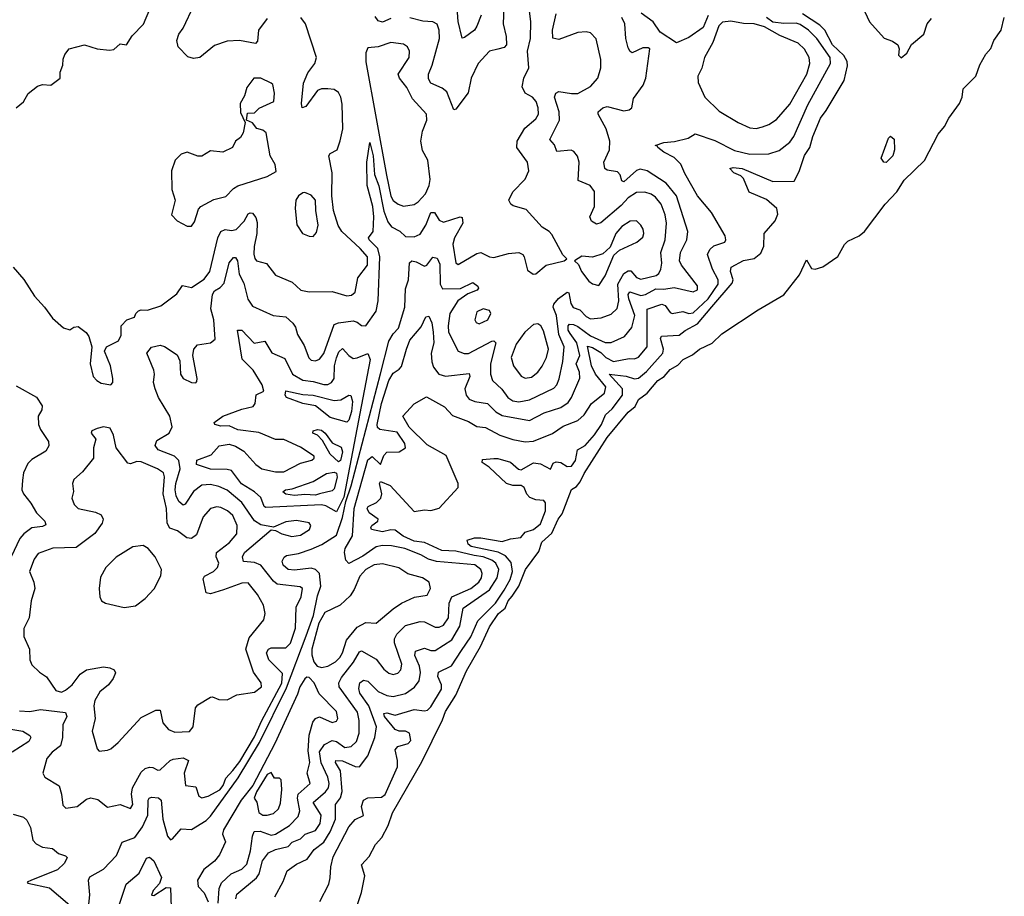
# Model space of a CAD drawing. Extents: x 1268547 to 1425625, y 515768 to 616754.
# Tile 464 of 507: x 1403747 to 1408437, y 575568 to 579744. Entities that reach past the tile are written whole.
import ezdxf

# ---------------------------------------------------------------- set-up
doc = ezdxf.new("R2010")
doc.units = 0

msp = doc.modelspace()

# ---------------------------------------------------------------- linework, layer by layer
at = {"layer": '0CON10XD'}
for points in [[(1405945, 579766.2), (1405925, 579714), (1405912.5, 579695), (1405865, 579658.8), (1405855, 579656.7), (1405852.4, 579662.4), (1405835.3, 579735.3), (1405828, 579845)], [(1404925, 579749.6), (1404884.7, 579695), (1404878.7, 579641.3), (1404869.7, 579630.3), (1404794, 579646), (1404735, 579642.1), (1404675, 579621.3), (1404605, 579563.6), (1404575, 579558.8), (1404548.2, 579568.2), (1404502, 579615), (1404494.5, 579645), (1404504.5, 579675), (1404525.8, 579704.3), (1404577.9, 579815)], [(1406053.2, 579805), (1406049.6, 579725), (1406064.1, 579665), (1406065.4, 579625), (1406055, 579611.8), (1406023.7, 579603.7), (1405985, 579594.5), (1405931.2, 579535), (1405896.8, 579465), (1405883.4, 579396.6), (1405825, 579318.6), (1405815, 579314.3), (1405781.2, 579401.2), (1405758.5, 579418.5), (1405705, 579442.2), (1405693.3, 579463.3), (1405694.1, 579485), (1405712.1, 579527.9), (1405746.5, 579655), (1405744.7, 579695), (1405735, 579723.1), (1405715, 579734), (1405666.7, 579736.7), (1405605, 579752.6)], [(1407761.1, 579805), (1407795, 579734.3), (1407865, 579656), (1407905, 579642), (1407930, 579625), (1407936.2, 579605), (1407932.5, 579575), (1407945, 579562.9), (1407972.5, 579585), (1407994.3, 579625.7), (1408054.3, 579675.7), (1408070, 579725), (1408089.7, 579750.3)], [(1403730, 579325), (1403765, 579352.5), (1403787, 579393), (1403831.7, 579428.3), (1403855, 579436.2), (1403895, 579432.5), (1403940, 579465), (1403940, 579495), (1403951.7, 579528.3), (1403953.6, 579556.4), (1403961.7, 579578.3), (1403982.5, 579605), (1404055, 579624), (1404115, 579606.2), (1404175, 579598.8), (1404195, 579602), (1404225, 579630), (1404256, 579625), (1404281.8, 579668.2), (1404336.3, 579723.7), (1404366.7, 579795)], [(1403955.8, 578275.8), (1403985, 578266.7), (1404005, 578280), (1404025, 578283.3), (1404063.9, 578253.9), (1404076.7, 578235), (1404090, 578185), (1404081.9, 578105), (1404096.9, 578045), (1404114.3, 578025), (1404135, 578013.1), (1404180, 578005), (1404190, 578015), (1404190.8, 578035), (1404179.2, 578095), (1404150, 578165), (1404160, 578185), (1404217.5, 578215), (1404229.3, 578240.7), (1404230, 578285), (1404256.4, 578313.6), (1404293, 578327), (1404300, 578345), (1404313, 578357), (1404325, 578362.5), (1404355, 578360), (1404418.3, 578381.7), (1404495, 578437.5), (1404522.3, 578477.7), (1404565, 578468.5), (1404625, 578507.3), (1404652.3, 578545), (1404689.7, 578705), (1404705.3, 578734.8), (1404725, 578744.7), (1404755, 578740), (1404777.6, 578745), (1404816, 578785), (1404835, 578818.8), (1404845, 578824.6), (1404855, 578822.1), (1404872.2, 578802.2), (1404877.5, 578777.5), (1404876.8, 578725), (1404863, 578663), (1404862.7, 578627.3), (1404866.6, 578606.6), (1404875.3, 578595.3), (1404922.4, 578582.4), (1404965, 578527.5), (1405044.2, 578494.2), (1405085.5, 578455.5), (1405125, 578447.3), (1405235, 578448.9), (1405305, 578427.9), (1405327.6, 578432.4), (1405344, 578446), (1405357.5, 578515), (1405403.4, 578575), (1405402.9, 578615), (1405368.4, 578655), (1405280.4, 578735), (1405264.3, 578764.3), (1405240.7, 578835), (1405233.4, 578905), (1405235.3, 579015), (1405219.4, 579095), (1405225, 579107.5), (1405259.4, 579125), (1405273.1, 579166.9), (1405285.3, 579225), (1405282.5, 579342.5), (1405276, 579376), (1405265, 579396.7), (1405245, 579411.2), (1405215, 579414.7), (1405185, 579414.6), (1405165, 579407.3), (1405109.7, 579330.3), (1405092.9, 579325), (1405089, 579345), (1405098.3, 579441.7), (1405118.8, 579491.2), (1405152.4, 579535), (1405160, 579565), (1405108.2, 579725), (1405085.5, 579755.5)], [(1404074.5, 575515), (1404081.3, 575575), (1404074.6, 575645), (1404080, 575660), (1404145, 575696.4), (1404207.4, 575762.6), (1404234.5, 575825.5), (1404295, 575848.6), (1404331.6, 575898.4), (1404356.5, 575955), (1404357.9, 576025), (1404364.1, 576035.9), (1404375, 576039.5), (1404407.3, 576037.3), (1404421.2, 576025), (1404428.7, 575935), (1404450.3, 575855), (1404465, 575836.9), (1404475, 575841.6), (1404515, 575889.7), (1404565, 575886.5), (1404635, 575929), (1404655, 575949), (1404787.8, 576132.2), (1404889.5, 576300.5), (1405018.3, 576561.7), (1405110.8, 576809.2), (1405146.3, 576905), (1405165, 577000), (1405180.4, 577045), (1405174.7, 577105), (1405156.2, 577125), (1405135, 577130.7), (1405055, 577121.8), (1405025, 577124), (1405001.1, 577145), (1404996.2, 577165), (1405006.2, 577183.8), (1405018.3, 577191.7), (1405075, 577200.4), (1405135, 577221), (1405185.9, 577244.1), (1405255, 577288.8), (1405285, 577372), (1405300.7, 577449.3), (1405325, 577523.1), (1405465, 578056.4), (1405505, 578212.9), (1405525, 578247.1), (1405550.8, 578275), (1405581.3, 578375), (1405585, 578462), (1405599, 578505), (1405604.1, 578585.9), (1405614.6, 578595.4), (1405635, 578591.2), (1405675, 578569.3), (1405686.8, 578575), (1405715, 578613.3), (1405735, 578607.8), (1405748.8, 578578.8), (1405749.1, 578485), (1405761.5, 578461.5), (1405846.1, 578463.9), (1405905, 578492.3), (1405928.8, 578475), (1405932.7, 578465), (1405925.6, 578455), (1405881.8, 578438.2), (1405833.6, 578405), (1405795.7, 578345), (1405787.6, 578285), (1405789.7, 578255), (1405835, 578165.6), (1405864.2, 578154.2), (1405885, 578153.7), (1405995, 578212.3), (1406005, 578214.4), (1406014.4, 578204.4), (1405989, 578105), (1405988.9, 578055), (1405999.6, 578025), (1406043.7, 577983.7), (1406072.7, 577945), (1406095, 577928.2), (1406125, 577923.5), (1406175, 577933.9), (1406290.6, 577989.4), (1406305.2, 578004.8), (1406316.4, 578033.6), (1406334.3, 578115.7), (1406341.1, 578185), (1406314.8, 578245), (1406303.4, 578335), (1406288, 578375), (1406291.5, 578388.5), (1406313.8, 578416.2), (1406355, 578446.2), (1406363.2, 578443.2), (1406371.7, 578391.7), (1406383.8, 578373.8), (1406415, 578362.4), (1406445, 578330.5), (1406465, 578319), (1406516.1, 578323.9), (1406565, 578341.6), (1406592.2, 578367.8), (1406601.3, 578405), (1406595.9, 578485), (1406625, 578535.7), (1406645, 578548.4), (1406658.3, 578548.3), (1406685, 578515.5), (1406705, 578508.8), (1406778.5, 578525), (1406790.8, 578535), (1406800.3, 578555), (1406804.8, 578585), (1406801, 578635), (1406821.6, 578695), (1406828.3, 578775), (1406821.9, 578815), (1406801.8, 578865), (1406775, 578899.1), (1406755, 578913.3), (1406725, 578922.9), (1406685, 578921), (1406645, 578895.7), (1406611.4, 578858.6), (1406515, 578775.9), (1406495, 578770), (1406471.1, 578785), (1406463.1, 578805), (1406485.3, 578855), (1406485.3, 578925), (1406464.5, 578955), (1406407.8, 578977.8), (1406412.1, 579065), (1406404.3, 579094.3), (1406386.9, 579116.9), (1406373.4, 579123.4), (1406305, 579117.1), (1406295, 579147.5), (1406272.8, 579172.8), (1406318.5, 579265), (1406316.4, 579305), (1406294.1, 579375), (1406301.1, 579395), (1406315, 579402.9), (1406375, 579392.1), (1406405, 579392.9), (1406465, 579426.8), (1406501.3, 579465), (1406515.3, 579515), (1406514.7, 579555), (1406493.4, 579653.4), (1406465, 579681.5), (1406445, 579686), (1406405, 579682.6), (1406315, 579649.7), (1406286.8, 579656.8), (1406284.1, 579694.1), (1406302.4, 579772.4)], [(1404995.3, 577295.3), (1405042.6, 577282.6), (1405085, 577287.7), (1405127.5, 577315), (1405133.3, 577335), (1405126.3, 577346.4), (1405065, 577357.5), (1405015, 577352.5), (1404955, 577326), (1404895, 577336.9), (1404865, 577356.9), (1404804.3, 577444.3), (1404735, 577502.1), (1404695, 577520.3), (1404655, 577529.3), (1404615, 577526.1), (1404575, 577496.7), (1404535, 577436.7), (1404525, 577431.8), (1404505, 577449.3), (1404491.9, 577475), (1404487, 577505), (1404490.3, 577535), (1404511.7, 577605), (1404505, 577644.6), (1404484.6, 577665), (1404406.9, 577695), (1404391.2, 577715), (1404399.8, 577740.2), (1404459.2, 577775), (1404473.3, 577805), (1404461.1, 577855), (1404408.1, 577945), (1404391.6, 577985), (1404384.7, 578015), (1404388.4, 578055), (1404385.8, 578075), (1404351.6, 578155), (1404375, 578184.7), (1404415, 578194.1), (1404437.1, 578187.1), (1404497.2, 578147.2), (1404508.7, 578118.7), (1404512.8, 578055), (1404524.9, 578034.9), (1404565, 578015.4), (1404585, 578014.4), (1404590, 578020), (1404592.2, 578035), (1404571.2, 578145), (1404575.8, 578175), (1404593.3, 578195), (1404655, 578204.3), (1404678.5, 578221.5), (1404671.9, 578315), (1404657.3, 578367.3), (1404665.4, 578435), (1404675, 578452.7), (1404702.2, 578467.8), (1404720.6, 578489.4), (1404745, 578585.8), (1404765, 578611.1), (1404775, 578612), (1404783.8, 578595), (1404791.5, 578531.5), (1404815, 578488.8), (1404833.5, 578413.5), (1404855, 578380), (1404954, 578335), (1405015, 578329.1), (1405048.3, 578298.3), (1405059.7, 578279.7), (1405069.4, 578245), (1405101.5, 578191.5), (1405124, 578134), (1405135, 578122.2), (1405155, 578118.5), (1405175, 578126.4), (1405195, 578153.3), (1405245, 578292.7), (1405265, 578300.5), (1405335, 578309.3), (1405353.7, 578303.7), (1405375, 578286.9), (1405395, 578286.5), (1405444, 578355), (1405454.3, 578405), (1405462.1, 578615), (1405453.1, 578655), (1405411.8, 578695), (1405408.5, 578705), (1405430, 578735), (1405433.8, 578805), (1405428.2, 578855), (1405401.1, 578955), (1405400.8, 579065), (1405415, 579160), (1405430.9, 579095), (1405437.2, 579007.2), (1405456.9, 578953.1), (1405481.6, 578831.6), (1405500.9, 578780.9), (1405517.7, 578757.7), (1405556.7, 578736.8), (1405585, 578710.8), (1405625, 578709.2), (1405655, 578722.1), (1405680.9, 578765), (1405705, 578825.9), (1405721.9, 578825), (1405745, 578788.9), (1405765, 578779.2), (1405844.4, 578804.4), (1405855, 578802.5), (1405857.1, 578775), (1405818.1, 578705), (1405809.3, 578675), (1405825, 578586.7), (1405835, 578577.5), (1405925, 578630.4), (1405944.1, 578635.9), (1405985, 578614.4), (1406005, 578611.4), (1406075, 578629.6), (1406124.4, 578634.4), (1406143.8, 578625), (1406150, 578615), (1406165, 578551.2), (1406192.3, 578532.3), (1406205, 578533.3), (1406254.6, 578575.4), (1406340, 578595), (1406352.5, 578605), (1406334.3, 578624.3), (1406281.7, 578721.7), (1406269.2, 578735), (1406235, 578755.7), (1406159.4, 578839.4), (1406097.9, 578857.9), (1406085.9, 578865.9), (1406076.7, 578885), (1406095, 578924), (1406155, 578984.5), (1406172, 579025), (1406166.2, 579065), (1406115.3, 579135), (1406116.7, 579165), (1406153.2, 579226.8), (1406205, 579272.7), (1406218.2, 579295), (1406216.5, 579325), (1406206.7, 579355), (1406190, 579375), (1406154.5, 579395), (1406140.5, 579425), (1406148.5, 579465), (1406172.5, 579515), (1406166.1, 579595), (1406180.7, 579655), (1406182.3, 579735), (1406174.5, 579785)], [(1404776.5, 575555), (1404781.6, 575578.4), (1404875, 575656.3), (1404886.8, 575675), (1404903.8, 575736.2), (1404932.5, 575775), (1404965, 575790.4), (1405025, 575804.3), (1405045.3, 575825), (1405085, 575841.8), (1405107, 575863), (1405155, 575881.1), (1405178.3, 575915), (1405182.4, 575955), (1405144.3, 576015), (1405203, 576065), (1405216.9, 576085), (1405221.3, 576105), (1405214.4, 576135), (1405183, 576203), (1405175, 576255.3), (1405198.9, 576291.1), (1405235, 576309.4), (1405255, 576304.8), (1405295, 576277.2), (1405325, 576280.8), (1405351.2, 576305), (1405363.2, 576345), (1405364.4, 576405.6), (1405356.5, 576445), (1405267.8, 576565), (1405266.9, 576585), (1405280.2, 576609.8), (1405336.9, 576683.1), (1405365, 576731.9), (1405375, 576736.7), (1405445, 576697.5), (1405480.6, 576650.6), (1405505, 576631.6), (1405525, 576624.7), (1405548.7, 576631.3), (1405562.5, 576647.5), (1405566.6, 576673.4), (1405531.5, 576775), (1405531.3, 576795), (1405542.9, 576817.1), (1405585, 576858.2), (1405655, 576877.2), (1405675, 576875.9), (1405725, 576850.7), (1405745, 576850.7), (1405765, 576859.2), (1405788.8, 576895), (1405791.9, 576965), (1405805, 576994.7), (1405895, 577034.1), (1405934.3, 577065), (1405946.3, 577085), (1405949, 577105), (1405943.3, 577125), (1405915, 577147.8), (1405732.9, 577162.9), (1405694, 577174), (1405657.8, 577195), (1405581.9, 577225), (1405517, 577237), (1405475, 577239), (1405445, 577232.7), (1405381.4, 577188.6), (1405315, 577153.2), (1405299.9, 577169.9), (1405294, 577206), (1405297.3, 577225), (1405331.6, 577285), (1405340.3, 577415), (1405405, 577647.3), (1405425, 577663.8), (1405465, 577624.7), (1405481.8, 577668.2), (1405495, 577683.5), (1405555, 577684.7), (1405584.4, 577705), (1405581.5, 577725), (1405545, 577779.1), (1405461.8, 577791.8), (1405451.8, 577801.8), (1405449.8, 577815), (1405470.3, 577915), (1405505, 578025.5), (1405525, 578060), (1405555, 578078.9), (1405565, 578092.2), (1405589.8, 578175), (1405605, 578217.5), (1405658.6, 578281.4), (1405680.6, 578329.4), (1405695, 578331.2), (1405709.2, 578299.3), (1405716.7, 578255), (1405719.2, 578205), (1405707.4, 578155), (1405710, 578115), (1405718.6, 578088.6), (1405742.5, 578055), (1405775, 578045.3), (1405888, 578058), (1405890.4, 578045), (1405867.9, 577985), (1405872.8, 577955), (1405887.1, 577937.1), (1405915, 577924.7), (1405975, 577915.8), (1406015, 577875.3), (1406045, 577858.2), (1406175, 577835.3), (1406245, 577871.8), (1406325, 577896.6), (1406359.9, 577920.1), (1406375.9, 577944.1), (1406414.3, 578035.7), (1406413.4, 578065), (1406397.6, 578105), (1406415.7, 578145), (1406400.4, 578205), (1406369.4, 578249.4), (1406359.9, 578265), (1406359.2, 578285), (1406365, 578293.5), (1406385, 578291.6), (1406405, 578283.1), (1406465, 578238.1), (1406535, 578206.6), (1406565, 578205.9), (1406627.5, 578235), (1406662.2, 578277.8), (1406677.7, 578335), (1406647.8, 578415), (1406646, 578435), (1406652.4, 578447.6), (1406705, 578430.6), (1406728.2, 578435), (1406777.7, 578462.3), (1406815, 578461.1), (1406865, 578469), (1406955, 578448.1), (1406975, 578456.7), (1406975, 578476), (1406899.4, 578575), (1406890.5, 578595), (1406893.9, 578635), (1406925.3, 578695), (1406929.7, 578735), (1406875.6, 578905), (1406826.8, 578965), (1406735, 579023.8), (1406702, 579032), (1406684.8, 579025.2), (1406625, 578971.9), (1406615, 578976.2), (1406607.1, 579005), (1406595, 579019.6), (1406545, 579028.1), (1406534.4, 579035), (1406530, 579065), (1406556.2, 579125), (1406557.3, 579165), (1406540.8, 579225), (1406502.9, 579295), (1406502.9, 579305), (1406524.2, 579325), (1406545, 579331.2), (1406625, 579310), (1406650, 579315), (1406662, 579325), (1406670.5, 579369.5), (1406717, 579433), (1406728.9, 579465), (1406748, 579605), (1406740.7, 579610.7), (1406715, 579610), (1406665, 579586.7), (1406655, 579592.5), (1406645, 579610), (1406634.5, 579654.5), (1406629.7, 579725), (1406615, 579754.5)], [(1405176.8, 575543.2), (1405219.2, 575625), (1405226, 575656), (1405228.7, 575708.7), (1405239.6, 575755), (1405315, 575899.4), (1405345, 575934.4), (1405385, 575952.5), (1405375.5, 575995), (1405383.6, 576025), (1405405, 576036.9), (1405469.4, 576040.6), (1405487.6, 576052.4), (1405546.6, 576185), (1405546.6, 576215), (1405534.7, 576265.3), (1405548.1, 576281.9), (1405597.5, 576295), (1405610.3, 576309.7), (1405603.1, 576345), (1405585, 576354.7), (1405555, 576354.8), (1405535, 576363.2), (1405484.8, 576425), (1405480.8, 576439.1), (1405495, 576441.6), (1405535, 576431), (1405625, 576458), (1405675, 576450.9), (1405688.9, 576455), (1405705, 576470.9), (1405755.8, 576555), (1405755.9, 576575), (1405738.4, 576615), (1405741.2, 576635), (1405804.1, 576665.9), (1405851.2, 576738.8), (1405895.9, 576804.1), (1405929.6, 576880.4), (1406013.4, 576965), (1406054.2, 577025.8), (1406083, 577077), (1406094, 577115), (1406087.4, 577157.4), (1406060.6, 577190.6), (1406026.6, 577206.6), (1405897.1, 577235), (1405883.1, 577245), (1405878.8, 577265), (1405913.8, 577276.2), (1405943.8, 577276.2), (1406045, 577258.1), (1406085, 577271.4), (1406133.3, 577276.7), (1406155, 577302.8), (1406195, 577315.3), (1406227.7, 577342.3), (1406251.1, 577405), (1406251.7, 577441.7), (1406243.8, 577453.8), (1406205, 577456), (1406177.4, 577467.4), (1406163.1, 577483.1), (1406149, 577515), (1406135, 577524.8), (1406095, 577525.6), (1406065, 577535.3), (1405982.5, 577612.5), (1405950, 577635), (1405951.7, 577648.3), (1406005, 577652.9), (1406025, 577654.3), (1406085, 577636.2), (1406122.7, 577602.7), (1406135, 577599.1), (1406195, 577632.8), (1406227.6, 577627.6), (1406275, 577603.6), (1406288.5, 577631.5), (1406301.9, 577638.1), (1406325, 577634.6), (1406355, 577616.2), (1406375, 577617.5), (1406395, 577644), (1406404.6, 577695), (1406440, 577715), (1406485, 577766.2), (1406517.8, 577815), (1406537.8, 577862.2), (1406569.1, 577890.9), (1406618.1, 577955), (1406618, 577985), (1406554.8, 578055.2), (1406635, 578045.4), (1406675, 578033.4), (1406695, 578037), (1406732.2, 578067.8), (1406810.4, 578155), (1406814.1, 578175), (1406798.8, 578225), (1406803.3, 578236.8), (1406888.9, 578241.1), (1406916.6, 578263.4), (1406975.3, 578294.7), (1407043.6, 578376.4), (1407141.1, 578488.9), (1407146, 578505), (1407132.2, 578545), (1407135.5, 578565), (1407195, 578596.4), (1407245, 578606.4), (1407277.6, 578632.4), (1407290.8, 578665), (1407293.6, 578725), (1407344.7, 578785.3), (1407357.6, 578817.6), (1407352.7, 578845), (1407305, 578887.8), (1407222.3, 578922.3), (1407195, 578988.5), (1407181.2, 579001.2), (1407147.8, 579015), (1407129.2, 579035), (1407145, 579039.4), (1407187.5, 579035), (1407335, 578972.9), (1407435.3, 578974.7), (1407459.4, 579020.6), (1407485, 579097.5), (1407510.4, 579135), (1407525, 579188), (1407561.8, 579275), (1407588.2, 579311.8), (1407674.8, 579455.2), (1407690.6, 579525), (1407687.7, 579545), (1407672.9, 579573), (1407619.3, 579625), (1407582.3, 579695), (1407557.9, 579717.9), (1407475, 579772.9)], [(1405347.3, 575505), (1405374.4, 575585.6), (1405390.6, 575665), (1405375, 575718), (1405411.9, 575758.1), (1405441.4, 575815), (1405472, 575848), (1405502.2, 575905), (1405522.6, 575965), (1405661.9, 576208.1), (1405761, 576409), (1405775, 576448.6), (1405823.7, 576526.3), (1405875, 576641.8), (1405941.8, 576758.2), (1405985, 576852.3), (1406027.7, 576915), (1406059.6, 576940.4), (1406073.7, 576975), (1406092.2, 576997.8), (1406124.9, 577045), (1406155.8, 577125), (1406218.9, 577211.1), (1406234.2, 577255), (1406281.4, 577298.6), (1406311.4, 577365), (1406330.3, 577389.7), (1406374.8, 577505.2), (1406399.4, 577520.6), (1406417.1, 577542.9), (1406435, 577581.8), (1406545, 577754.1), (1406645, 577874.6), (1406678, 577902), (1406695, 577935.3), (1406735.5, 577964.5), (1406785.9, 578025), (1406816, 578044), (1406845, 578077.3), (1406881.7, 578098.3), (1406906.8, 578125), (1406951.9, 578148.1), (1406985.5, 578175), (1407046.1, 578203.9), (1407092, 578248), (1407265, 578362.7), (1407386, 578434), (1407461.7, 578528.3), (1407495, 578600), (1407518.8, 578558.8), (1407536.1, 578556.1), (1407573, 578567), (1407644.2, 578615.8), (1407675, 578673.8), (1407690.9, 578689.1), (1407745, 578714.4), (1407770.8, 578735), (1407870, 578865), (1407925.2, 578924.8), (1407960.3, 578979.7), (1408056.7, 579073.3), (1408121.5, 579198.5), (1408151.9, 579235), (1408172.9, 579275), (1408223.5, 579345), (1408236.7, 579375), (1408240.8, 579415), (1408300.8, 579475), (1408320.5, 579529.5), (1408349.2, 579580.8), (1408373.6, 579606.4), (1408386.9, 579645), (1408422.1, 579695), (1408437.1, 579755)], [(1405515, 579750), (1405475, 579733.1), (1405455, 579738.9), (1405439.6, 579759.6)], [(1405602.3, 577802.3), (1405572, 577855), (1405625.4, 577914.6), (1405685, 577947.1), (1405770.2, 577900.2), (1405809.1, 577859.1), (1405885, 577830.7), (1405925, 577806.9), (1405965, 577801.8), (1406034.5, 577765.5), (1406095, 577743.8), (1406155, 577732.5), (1406195, 577735.8), (1406285, 577772), (1406335, 577808), (1406405.2, 577834.8), (1406435, 577862.1), (1406470.8, 577915), (1406532.7, 577965), (1406538.4, 577995), (1406489.5, 578055), (1406469.8, 578095), (1406450.8, 578189.2), (1406475, 578182.3), (1406515, 578158), (1406538.4, 578135), (1406575, 578116.6), (1406650.5, 578129.5), (1406675, 578128.7), (1406695, 578135.9), (1406735.3, 578185), (1406736.4, 578365), (1406805, 578389.5), (1406822.2, 578382.2), (1406845, 578349.1), (1406855, 578344.7), (1406905, 578354.8), (1406935, 578344.8), (1406955, 578347.9), (1407025.9, 578415), (1407073.4, 578485), (1407073.7, 578505), (1407047.4, 578555), (1407023.1, 578625), (1407035, 578648.9), (1407053.1, 578666.9), (1407105.7, 578685), (1407110.6, 578695), (1407107.5, 578715), (1407041.8, 578825), (1406974.8, 578904.8), (1406915, 579011.2), (1406896.8, 579056.8), (1406865, 579088.1), (1406815, 579113.6), (1406786.2, 579135), (1406783.3, 579143.3), (1406773.3, 579145), (1406815, 579159.1), (1406865.2, 579164.8), (1406930.8, 579179.2), (1406965, 579200), (1407058.6, 579168.6), (1407151.1, 579121.1), (1407225, 579103.6), (1407315, 579105.3), (1407365, 579120.4), (1407415, 579160.7), (1407435, 579187.7), (1407501.2, 579338.8), (1407609.4, 579535), (1407608.1, 579565), (1407544.3, 579655), (1407505, 579694.8), (1407465, 579721), (1407445, 579728), (1407386.4, 579726.4), (1407335, 579733.1), (1407305, 579755.2)], [(1407026.8, 579765), (1407002.2, 579707.8), (1406935, 579660.2), (1406875, 579634.7), (1406797.8, 579685), (1406764.1, 579734.1), (1406707.3, 579775)], [(1407255, 579225.6), (1407285, 579233.1), (1407315, 579244.4), (1407351.6, 579268.4), (1407415, 579341.8), (1407496.5, 579485), (1407510.8, 579535), (1407506.7, 579565), (1407485, 579603.9), (1407455, 579632.9), (1407368.3, 579668.3), (1407295, 579710.5), (1407245, 579724.7), (1407195, 579726.2), (1407135, 579737.8), (1407095, 579732.5), (1407076.9, 579715), (1407048.5, 579635), (1407009.6, 579565), (1406996, 579514), (1406977.5, 579475), (1406978.9, 579445), (1407011.1, 579375), (1407079.3, 579309.3), (1407168.8, 579255), (1407225, 579229.5), (1407255, 579225.6)], [(1405575, 578856.2), (1405625, 578864.6), (1405645, 578876.5), (1405679.3, 578915), (1405697.3, 578955), (1405702.4, 578982.4), (1405690.6, 579075), (1405665, 579121.2), (1405657.7, 579165), (1405665, 579213.3), (1405685.6, 579265), (1405684.3, 579295), (1405617.6, 579367.6), (1405590.8, 579420.7), (1405556.4, 579465), (1405550, 579485), (1405601.2, 579565), (1405603.7, 579593.7), (1405594.4, 579615), (1405575, 579627.1), (1405515, 579635.4), (1405455, 579614.6), (1405405, 579610), (1405395, 579586.7), (1405395, 579544.2), (1405493.8, 579003.8), (1405514.3, 578904.3), (1405525, 578883.1), (1405550, 578865), (1405575, 578856.2)], [(1404565, 578760), (1404578.7, 578781.3), (1404598.8, 578841.2), (1404610, 578855), (1404671.7, 578888.3), (1404728.3, 578901.7), (1404765, 578940), (1404785, 578952.2), (1404925, 578997.1), (1404968.3, 579021.7), (1404963.3, 579055), (1404940, 579095), (1404920, 579205), (1404905, 579218), (1404876.4, 579226.4), (1404855, 579252.5), (1404827.5, 579265), (1404831.7, 579298.3), (1404865, 579300), (1404887.7, 579322.3), (1404956.7, 579355), (1404961.2, 579395), (1404952.5, 579435), (1404945, 579442.5), (1404895.6, 579465.6), (1404862.5, 579465), (1404829.3, 579420.7), (1404817.7, 579382.3), (1404797.5, 579345), (1404798.3, 579301.7), (1404820, 579255), (1404811.2, 579205), (1404797.7, 579182.3), (1404774.2, 579165), (1404760.8, 579135), (1404715, 579113.3), (1404655, 579120), (1404614.5, 579094.5), (1404594.5, 579094.5), (1404545, 579112.9), (1404516.4, 579103.6), (1404487.8, 579075), (1404470, 579025), (1404472.1, 578935), (1404486.5, 578885), (1404469.2, 578815), (1404496.3, 578786.3), (1404545, 578760), (1404565, 578760)], [(1407875, 579063.8), (1407863.3, 579065), (1407851.2, 579085), (1407885, 579180), (1407895, 579190), (1407912.5, 579175), (1407913.8, 579125), (1407905.8, 579095), (1407875, 579063.8)], [(1405145, 578712), (1405160, 578730), (1405168.7, 578765), (1405156.7, 578835), (1405156.2, 578885), (1405135, 578908.1), (1405105, 578920.8), (1405095, 578919.2), (1405074.3, 578905.7), (1405062.5, 578885), (1405058.9, 578845), (1405067, 578767), (1405093.3, 578725), (1405125, 578712.5), (1405145, 578712)], [(1406505, 578478), (1406535, 578523.3), (1406577.4, 578622.6), (1406603.9, 578646.1), (1406686.9, 578685), (1406715, 578707.5), (1406720.4, 578725), (1406715.9, 578745.9), (1406705.9, 578765.9), (1406685.4, 578785.4), (1406655, 578784.6), (1406615, 578759.2), (1406586.6, 578725), (1406559.2, 578660.8), (1406525, 578628.1), (1406475, 578613.2), (1406425, 578616.9), (1406390, 578595), (1406408.2, 578578.2), (1406423.6, 578545), (1406458.4, 578498.4), (1406475, 578486.5), (1406505, 578478)], [(1403714.8, 578564.8), (1403766.6, 578506.6), (1403816.4, 578426.4), (1403865.4, 578375.4), (1403902.6, 578322.6), (1403955.8, 578275.8)], [(1405935, 578294.5), (1405976.4, 578315), (1405991.1, 578345), (1405985, 578358.1), (1405955, 578366.6), (1405925, 578352.9), (1405915.5, 578315), (1405921.8, 578301.8), (1405935, 578294.5)], [(1405255, 577400), (1405205, 577428.1), (1405185, 577432.5), (1404919.6, 577419.6), (1404911.7, 577425), (1404895, 577467.7), (1404865, 577494.8), (1404803.3, 577533.4), (1404755.7, 577595.7), (1404735, 577601.6), (1404655, 577602.4), (1404588.6, 577625), (1404590, 577645), (1404659.2, 577670.8), (1404696.3, 577713.7), (1404745, 577721.9), (1404775, 577712.9), (1404815, 577688.6), (1404871.2, 577625), (1404900.4, 577605), (1404965, 577589.8), (1405005, 577590.4), (1405085, 577632.1), (1405137.5, 577645), (1405149.4, 577655), (1405150, 577665), (1405085, 577707.9), (1405005, 577743.9), (1404965, 577744.1), (1404885, 577777.3), (1404785, 577790.9), (1404745, 577809.7), (1404705, 577807.3), (1404676.7, 577815), (1404673.3, 577825), (1404714, 577855), (1404805, 577888.9), (1404858.9, 577901.1), (1404868.5, 577915), (1404873.3, 577956.7), (1404909.2, 577975), (1404901.2, 578005), (1404858, 578075), (1404806.2, 578126.2), (1404784.5, 578265.5), (1404805, 578264.4), (1404862.9, 578202.9), (1404915, 578211.9), (1404947.6, 578157.6), (1405009.8, 578129.8), (1405046.7, 578055), (1405095, 578026.2), (1405145, 578020.8), (1405195, 578006.3), (1405215, 578006.8), (1405232.7, 578015), (1405245.2, 578034.8), (1405246.1, 578095), (1405255, 578133.3), (1405267.4, 578162.6), (1405285, 578177.8), (1405315, 578143.8), (1405335, 578130.7), (1405355, 578132.8), (1405405, 578154.6), (1405416.1, 578125), (1405290.5, 577469.5), (1405255, 577400)], [(1406155, 578036.1), (1406185, 578041.6), (1406215, 578065.4), (1406235, 578092.9), (1406255.5, 578134.5), (1406265.9, 578175), (1406242.3, 578262.3), (1406229.1, 578285), (1406215, 578294.5), (1406195, 578291.8), (1406152.5, 578255), (1406111.9, 578198.1), (1406088.1, 578135), (1406098.4, 578095), (1406135, 578046.2), (1406155, 578036.1)], [(1403730.5, 578000.5), (1403826, 577946), (1403852.9, 577905), (1403852.2, 577885), (1403834.4, 577855), (1403836.5, 577815), (1403845, 577792.5), (1403883.5, 577735), (1403885.4, 577714.6), (1403870.9, 577689.1), (1403805, 577649.5), (1403785, 577629.4), (1403764.7, 577585), (1403760.2, 577549.8), (1403757.5, 577505), (1403764.4, 577485), (1403800.3, 577440.3), (1403825.9, 577395), (1403866.4, 577355), (1403871.7, 577338.3), (1403855, 577329.1), (1403805, 577323.2), (1403766.8, 577295), (1403747.4, 577272.6), (1403705.7, 577185.7)], [(1405305, 577826.2), (1405225, 577848.8), (1405155, 577904), (1405095, 577915.6), (1405017.8, 577945), (1405011.2, 577955), (1405014.1, 577975.9), (1405095, 577958), (1405145, 577955.9), (1405245, 577930.3), (1405276.8, 577933.2), (1405315, 577956), (1405324.6, 577954.6), (1405331.6, 577925), (1405327, 577877), (1405315, 577836.2), (1405305, 577826.2)], [(1404125, 576260), (1404165, 576264), (1404180.3, 576269.7), (1404215, 576300.8), (1404325, 576420), (1404395, 576454.4), (1404416, 576455), (1404428.8, 576395), (1404455, 576362.7), (1404485, 576350.4), (1404555, 576352.5), (1404572.9, 576375), (1404584, 576466), (1404595, 576480), (1404655, 576516.2), (1404665, 576518), (1404695.5, 576505.5), (1404735, 576504.5), (1404781.7, 576528.3), (1404865, 576540.9), (1404898.8, 576565), (1404897.5, 576585), (1404860.4, 576635), (1404823.1, 576745), (1404840.4, 576799.6), (1404909.4, 576885), (1404915.7, 576915), (1404907.5, 576955), (1404879.1, 577005), (1404835, 577060.9), (1404805, 577060), (1404717.3, 577027.3), (1404655, 577008.5), (1404635, 577013.3), (1404620.4, 577079.6), (1404627.6, 577092.4), (1404670, 577115), (1404689.4, 577135), (1404695.5, 577155), (1404682.5, 577185), (1404684.4, 577205), (1404746.2, 577253.9), (1404780.5, 577295), (1404783.2, 577335), (1404761.9, 577381.9), (1404736, 577405), (1404705, 577420.2), (1404685, 577423.7), (1404655.2, 577414.8), (1404620.4, 577375), (1404589.4, 577290.6), (1404565, 577272.5), (1404543.1, 577275), (1404498.9, 577308.9), (1404461.6, 577321.6), (1404448.6, 577345), (1404446.4, 577415), (1404430, 577485), (1404435.7, 577565.7), (1404431.2, 577585), (1404402.9, 577605), (1404325, 577637.8), (1404305, 577639.3), (1404275, 577627.5), (1404261.3, 577631.3), (1404206, 577705), (1404194, 577765), (1404178.3, 577798.3), (1404146.1, 577803.9), (1404115, 577796.7), (1404090, 577785), (1404087.5, 577775), (1404110, 577745), (1404098, 577705), (1404097.5, 577655), (1404045, 577590), (1404005, 577553.8), (1403998.1, 577535), (1404003, 577497), (1403995.6, 577465), (1404005.6, 577435), (1404025.9, 577415.9), (1404107.8, 577397.7), (1404135.3, 577385.3), (1404144.5, 577365), (1404139.2, 577345), (1404105, 577296.4), (1404015, 577230), (1403905, 577227.1), (1403835, 577200.5), (1403815.4, 577174.6), (1403793.8, 577115), (1403814.5, 577064.5), (1403819.4, 577035), (1403801.1, 576975), (1403791.1, 576895), (1403766.3, 576843.7), (1403766.4, 576805), (1403793.8, 576745), (1403794.3, 576695), (1403805, 576670), (1403841.2, 576635), (1403875, 576613.1), (1403918.3, 576548.3), (1403945, 576540.6), (1403965, 576549.6), (1403997.2, 576575), (1404034.4, 576625.6), (1404065, 576647.5), (1404145, 576660.8), (1404176.7, 576656.7), (1404196.2, 576646.2), (1404202.7, 576632.7), (1404192.2, 576605), (1404169.5, 576575), (1404128.1, 576541.9), (1404105, 576500), (1404099.1, 576475), (1404105.5, 576415), (1404092.5, 576355), (1404115, 576270), (1404125, 576260)], [(1404961.9, 575565), (1405002.3, 575637.7), (1405021.3, 575688.7), (1405065, 575721.4), (1405116, 575744), (1405149.9, 575790.1), (1405195, 575825.2), (1405225.5, 575874.5), (1405250.6, 575935), (1405250.3, 576005), (1405275, 576036.9), (1405283.5, 576066.5), (1405274.3, 576165), (1405251.4, 576205), (1405252.5, 576215), (1405285, 576212.6), (1405345, 576186.4), (1405365, 576183.8), (1405405, 576237.3), (1405439, 576325), (1405445.7, 576375), (1405409.9, 576475), (1405366.2, 576535), (1405361.7, 576558.3), (1405367.7, 576585), (1405385, 576597.5), (1405405, 576592.8), (1405455, 576544.2), (1405495, 576524.3), (1405525, 576519.2), (1405585, 576533.3), (1405626.6, 576563.4), (1405648.8, 576595), (1405656.7, 576633.3), (1405650.7, 576665), (1405628.7, 576715), (1405631.5, 576735), (1405675, 576749.3), (1405705, 576738.4), (1405725, 576738.2), (1405805, 576789), (1405843.2, 576855), (1405859.5, 576940.5), (1405985, 577028.3), (1406020.5, 577085), (1406028.3, 577125), (1406014.4, 577155), (1405995, 577169.2), (1405954.6, 577184.6), (1405910.9, 577190.9), (1405825, 577211.8), (1405757.5, 577215), (1405675, 577253.5), (1405625, 577259.1), (1405574.1, 577284.1), (1405535, 577311.9), (1405515, 577314), (1405475, 577304.6), (1405422, 577315), (1405418.9, 577325), (1405424.6, 577335), (1405452.2, 577355), (1405453.8, 577365), (1405411.6, 577395), (1405401.2, 577415), (1405406.9, 577425), (1405446, 577444), (1405466.9, 577465), (1405472, 577485), (1405461.1, 577535), (1405465, 577543.8), (1405512.1, 577525), (1405625, 577401.6), (1405675, 577408.5), (1405705, 577405.8), (1405745, 577417.5), (1405835.8, 577515), (1405835.5, 577535), (1405778.6, 577668.6), (1405688.1, 577718.1), (1405602.3, 577802.3)], [(1405265, 577637.1), (1405225, 577674), (1405189.5, 577739.5), (1405165, 577764.6), (1405143.3, 577775), (1405144, 577785), (1405165, 577792.1), (1405185, 577789.4), (1405202.2, 577775), (1405235, 577727.6), (1405277.5, 577707.5), (1405285.1, 577685.1), (1405275, 577643.6), (1405265, 577637.1)], [(1405055, 577476.7), (1405014, 577484), (1405000, 577495), (1405013.3, 577505), (1405045, 577508.8), (1405145, 577543.4), (1405207.6, 577582.4), (1405245, 577589), (1405255, 577583.3), (1405259.1, 577565), (1405245, 577508.4), (1405235, 577499.3), (1405175, 577484.9), (1405155, 577478.7), (1405105, 577482.4), (1405055, 577476.7)], [(1403745, 576450.9), (1403795, 576448.9), (1403845, 576458.4), (1403965, 576442.9), (1403970.8, 576425), (1403952.7, 576385), (1403950.3, 576325), (1403940.4, 576285), (1403901.5, 576255), (1403875.7, 576225), (1403857.1, 576155), (1403866, 576135), (1403935, 576094), (1403946.4, 576055), (1403951.5, 576001.5), (1403966.9, 575986.9), (1404020, 575995), (1404065, 576031.1), (1404085, 576037.3), (1404118.5, 576028.5), (1404165, 575992), (1404225, 576004.5), (1404275, 575985.7), (1404285.3, 576005), (1404278.8, 576055), (1404283.8, 576085), (1404325, 576158.9), (1404345, 576177.1), (1404365, 576183.1), (1404381.4, 576181.4), (1404405, 576168), (1404415, 576170), (1404463.5, 576215), (1404478.3, 576221.7), (1404525, 576227.8), (1404550.5, 576215), (1404530.8, 576155), (1404535.8, 576095.8), (1404585, 576088.6), (1404599.5, 576045), (1404615, 576037.3), (1404645, 576044.3), (1404699.4, 576075), (1404715.9, 576095), (1404728.7, 576131.3), (1404762.2, 576167.8), (1404795, 576210.2), (1404865, 576327.6), (1404898.1, 576401.9), (1404995, 576583.9), (1404998.7, 576628.7), (1404933.5, 576695), (1404922.4, 576727.6), (1404931.9, 576745), (1404945, 576752.1), (1405015, 576751.7), (1405036.6, 576773.4), (1405060.7, 576845), (1405063.6, 576945), (1405087.5, 576995), (1405094.5, 577034.5), (1405082, 577042), (1404972.5, 577055), (1404955, 577068.7), (1404895.8, 577145), (1404865, 577158.6), (1404813.3, 577163.2), (1404808.1, 577185), (1404817.7, 577205), (1404945, 577313.3), (1404965, 577311.2), (1404995.3, 577295.3)], [(1404245, 576944.4), (1404298.1, 576951.9), (1404343.5, 576986.5), (1404387.4, 577032.6), (1404418.9, 577095), (1404421.4, 577125), (1404391.5, 577185), (1404357.8, 577225), (1404335, 577239.5), (1404285, 577232.9), (1404206.2, 577183.8), (1404156.9, 577135), (1404132, 577088), (1404125.7, 577035), (1404128, 576995), (1404136.7, 576975), (1404155, 576964), (1404245, 576944.4)], [(1405185, 576658.1), (1405215, 576664.3), (1405251.3, 576685), (1405271.9, 576705), (1405285, 576728.1), (1405302.7, 576787.3), (1405355, 576850), (1405395, 576871.6), (1405445, 576869.1), (1405525, 576937.8), (1405565, 576964.1), (1405627.6, 576992.4), (1405687.1, 577002.9), (1405703.1, 577035), (1405698, 577065), (1405665, 577085.4), (1405595, 577104.7), (1405552.6, 577132.6), (1405475, 577151), (1405435, 577146.4), (1405395.7, 577124.3), (1405366.2, 577093.8), (1405340.5, 577029.5), (1405320.6, 576999.4), (1405273.6, 576955), (1405199.4, 576920.6), (1405171.5, 576868.5), (1405137.8, 576745), (1405138.6, 576718.6), (1405148.4, 576685), (1405163.8, 576665), (1405185, 576658.1)], [(1404691.8, 575535), (1404696.5, 575605), (1404707.9, 575632.1), (1404753.6, 575675), (1404805, 575697.8), (1404829.3, 575720.7), (1404846, 575785), (1404855.3, 575855), (1404864.2, 575875.8), (1404891.9, 575878.1), (1404945, 575859.5), (1404965, 575864.4), (1405032, 575905), (1405072.7, 575947.3), (1405080.3, 575975), (1405069.8, 576035), (1405073.4, 576055), (1405131.1, 576105), (1405115.8, 576155), (1405128.8, 576205), (1405121.2, 576261.2), (1405125.9, 576335), (1405143.3, 576396.7), (1405155, 576415.6), (1405175, 576422.7), (1405235, 576396.2), (1405255, 576401.9), (1405262.3, 576415), (1405255, 576447.9), (1405173.1, 576533.1), (1405149, 576585), (1405125, 576610), (1405115, 576611.2), (1405105, 576603.7), (1405080.9, 576565), (1405069.4, 576530.6), (1404962.3, 576295), (1404857.4, 576095), (1404801.6, 576025), (1404717.3, 575885), (1404713.1, 575863.1), (1404727, 575827), (1404698.6, 575765), (1404675.3, 575734.7), (1404623.9, 575695), (1404593.3, 575645), (1404596.2, 575615), (1404625.6, 575585), (1404645, 575540.8)], [(1403695, 576365.2), (1403760.8, 576355), (1403794.5, 576334.5), (1403799.5, 576325), (1403790, 576305), (1403710.9, 576255)], [(1404904.2, 575954.2), (1404925, 575954.3), (1404955, 575962.5), (1404978.8, 575985), (1404988.2, 576011.8), (1404996.1, 576076.1), (1404992.3, 576122.3), (1404985, 576130), (1404961.1, 576131.1), (1404945, 576157.5), (1404925, 576148.5), (1404874.3, 576065), (1404863.2, 576035), (1404877, 576017), (1404886.5, 575966.5), (1404904.2, 575954.2)], [(1403715, 575958.6), (1403764, 575944), (1403780.5, 575930.5), (1403798.2, 575895), (1403809.6, 575835), (1403825, 575817.9), (1403855, 575802.1), (1403903.3, 575795), (1403931.7, 575771.7), (1403965, 575760.8), (1403972.7, 575752.7), (1403960, 575725), (1403926.7, 575693.3), (1403802.5, 575645), (1403782.5, 575635), (1403785, 575630), (1403888.5, 575608.5), (1404028.3, 575488.3)], [(1404220.3, 575525), (1404253.8, 575626.2), (1404315, 575677.8), (1404351.2, 575748.8), (1404365, 575754.4), (1404385, 575736.9), (1404422.4, 575657.6), (1404411.8, 575628.2), (1404382.9, 575595), (1404373.9, 575573.9), (1404385, 575571.4), (1404445, 575610), (1404465, 575608.8), (1404467.5, 575515)]]:
    msp.add_lwpolyline(points, dxfattribs=at)

doc.saveas('drawing.dxf')
